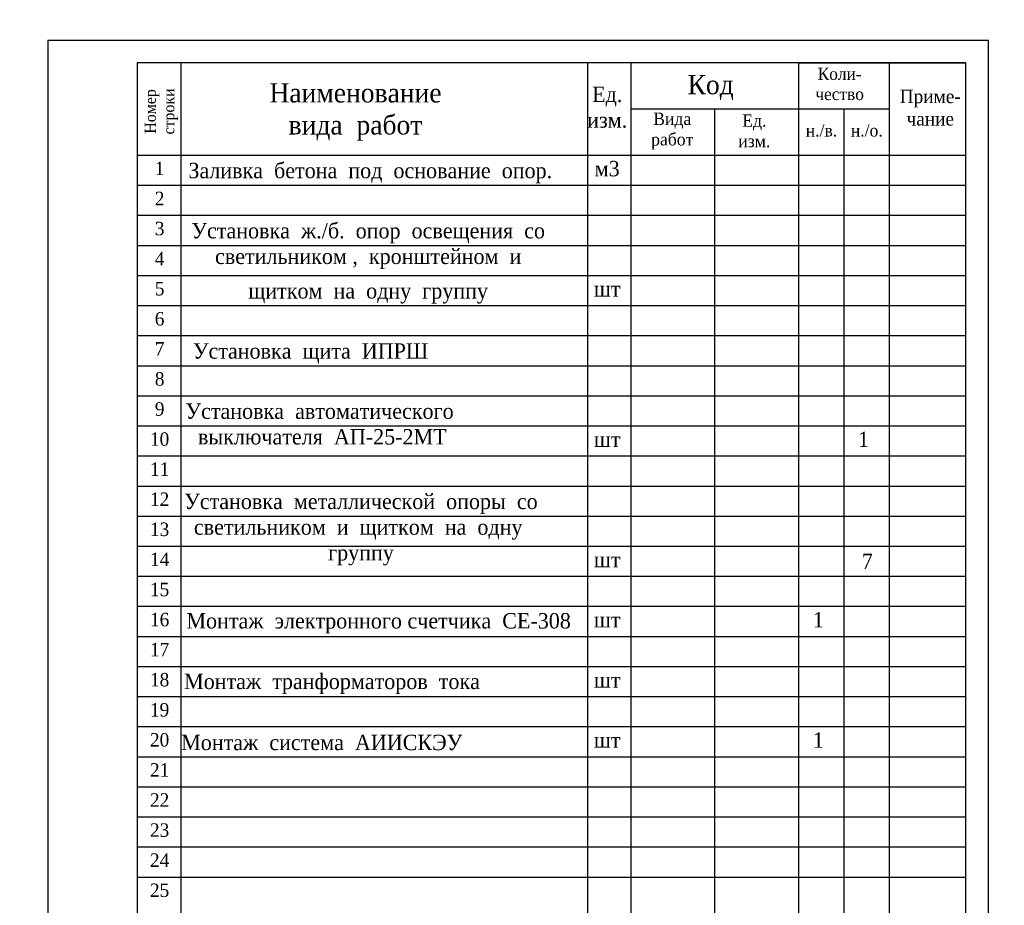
# Model space of a CAD drawing. Header units: millimetres. Extents: x -257011 to 237647566, y 2784933 to 6706507.
# Tile 437 of 451: x 12617689 to 12727595, y 2837805 to 2936631. Entities that reach past the tile are written whole.
import ezdxf
from ezdxf import colors
from ezdxf.entities.mleader import LeaderData, LeaderLine
from ezdxf.lldxf.tags import DXFTag
from ezdxf.math import Vec2, Vec3

# ---------------------------------------------------------------- set-up
doc = ezdxf.new("R2010")
doc.units = ezdxf.units.MM
doc.header["$LTSCALE"] = 1000
doc.layers.add('RAMA', color=47, linetype='Continuous')
doc.layers.add('text', color=1, linetype='Continuous', lineweight=13)
doc.styles.add('2MM', font='spds.shx', dxfattribs={"width": 0.95})
doc.styles.add('iso', font='isocpeur.TTF')
doc.styles.get("Standard").update_dxf_attribs({"font": 'ARIALN.TTF'})
doc.styles.add('X_ISO', font='isocpeui.ttf')
doc.styles.add('ГОСТ 300', font='isocpeui.ttf', dxfattribs={"height": 300})
tags = doc.linetypes.add('HOT_WATER_SUPPLY', pattern='A,12.7,-5.08,["HW",Standard,S=2.54,R=0,X=-2.54,Y=-1.27],-5.08', length=22.86).pattern_tags.tags
tags[6] = DXFTag(74, 10)

# ---------------------------------------------------------------- blocks, each defined once
blk = doc.blocks.new('папап')
at = {"lineweight": 5, "insert": (-2490.5, 4707.2), "char_height": 300, "width": 4479.864, "attachment_point": 1, "style": 'ГОСТ 300'}
blk.add_mtext('\\pi945.8168;{\\fISOCPEUR|b1|i1|c204|p34;\\L\\C0;Разрез А - А}', dxfattribs=at)

msp = doc.modelspace()

# ---------------------------------------------------------------- linework, layer by layer
at = {"lineweight": 25}
for p, q in [((12635671.94, 2931816.9, -4), (12635671.94, 2820816.9, -4)), ((12681051.67, 2931816.9, -4), (12681051.67, 2820816.9, -4)), ((12685902.835, 2931816.9, -4), (12685902.835, 2820816.9, -4)), ((12704610.698, 2931816.9, -4), (12704610.698, 2820816.9, -4)), ((12704610.698, 2931816.9, -4), (12723318.561, 2931816.9, -4)), ((12714727.001, 2931816.9, -4), (12714727.001, 2820816.9, -4)), ((12685902.835, 2926666.212, -4), (12714727.001, 2926666.212, -4)), ((12695256.766, 2926666.212, -4), (12695256.766, 2820816.9, -4)), ((12704610.698, 2926666.212, -4), (12714727.001, 2926666.212, -4)), ((12709668.85, 2926666.212, -4), (12709668.85, 2820816.9, -4)), ((12630818.561, 2921515.524, -4), (12723318.561, 2921515.524, -4)), ((12630818.561, 2921515.524, -4), (12630818.561, 2918159.024, -4)), ((12630818.561, 2918159.024, -4), (12723318.561, 2918159.024, -4)), ((12630818.561, 2914802.524, -4), (12723318.561, 2914802.524, -4)), ((12630818.561, 2911446.024, -4), (12723318.561, 2911446.024, -4)), ((12630818.561, 2908089.524, -4), (12723318.561, 2908089.524, -4)), ((12630818.561, 2904733.024, -4), (12723318.561, 2904733.024, -4)), ((12630818.561, 2901376.524, -4), (12723318.561, 2901376.524, -4)), ((12630818.561, 2898020.024, -4), (12723318.561, 2898020.024, -4)), ((12630818.561, 2894663.524, -4), (12723318.561, 2894663.524, -4)), ((12630818.561, 2891307.024, -4), (12723318.561, 2891307.024, -4)), ((12630818.561, 2887950.524, -4), (12723318.561, 2887950.524, -4)), ((12630818.561, 2884594.024, -4), (12723318.561, 2884594.024, -4)), ((12630818.561, 2881237.524, -4), (12723318.561, 2881237.524, -4)), ((12630818.561, 2877881.024, -4), (12723318.561, 2877881.024, -4)), ((12630818.561, 2874524.524, -4), (12723318.561, 2874524.524, -4)), ((12630818.561, 2871168.024, -4), (12723318.561, 2871168.024, -4)), ((12630818.561, 2867811.524, -4), (12723318.561, 2867811.524, -4)), ((12630818.561, 2864455.024, -4), (12723318.561, 2864455.024, -4)), ((12630818.561, 2861098.524, -4), (12723318.561, 2861098.524, -4)), ((12630818.561, 2857742.024, -4), (12723318.561, 2857742.024, -4)), ((12630818.561, 2854385.524, -4), (12723318.561, 2854385.524, -4)), ((12630818.561, 2851029.024, -4), (12723318.561, 2851029.024, -4)), ((12630818.561, 2851029.024, -4), (12723318.561, 2851029.024, -4)), ((12630818.561, 2847672.524, -4), (12723318.561, 2847672.524, -4)), ((12630818.561, 2844316.024, -4), (12723318.561, 2844316.024, -4)), ((12630818.561, 2840959.524, -4), (12723318.561, 2840959.524, -4))]:
    msp.add_line(p, q, dxfattribs=at)
at = {"linetype": 'Continuous', "lineweight": 25, "ltscale": 100, "elevation": -4}
msp.add_lwpolyline([(12620818.561, 2785816.9), (12725818.561, 2785816.9), (12725818.561, 2934316.9), (12620818.561, 2934316.9), (12620818.561, 2785816.9)], dxfattribs=at)
at = {"linetype": 'Continuous', "lineweight": 30, "ltscale": 100, "elevation": -4}
msp.add_lwpolyline([(12630818.561, 2788316.9), (12723318.561, 2788316.9), (12723318.561, 2931816.9), (12630818.561, 2931816.9), (12630818.561, 2788316.9)], dxfattribs=at)

# ---------------------------------------------------------------- block references
at = {"xscale": 4.99999998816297, "yscale": 4.99999998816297, "zscale": 4.99999998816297}
msp.add_blockref('папап', (11773918.721, 2855539.823, -4), dxfattribs=at)

# ---------------------------------------------------------------- texts
at = {"color": 7, "ltscale": 30, "insert": (10049091.702, 2929588.156, -75415.319), "char_height": 1784.436705, "width": 106220.7207, "attachment_point": 1, "style": 'X_ISO'}
msp.add_mtext('                               ПОЯСНИТЕЛЬНАЯ ЗАПИСКА\\P\\pi4401.50942;    Проект энергоснабжения {\\C256; Samarqand viloyati Toyloq tumani "Хоnсhоrbоg\'" МFY dagi 11-son maktabni rekonstruksiya qilish. (360 o\'quvchi o\'rinli qo\'shimcha bino qurish).\\P\\pi0;}выполнен на основании ТУ САМ ПТЭС за №18238252188 от  01.07.2026 г.       \\P    Установленная мощность Ру=93,4 кВт.\\P    Расчетная мощность Рр=84 кВт.    \\P    По надежности энергоснабжение объект относятся к потребителям II категории.\\P    {\\C256;Точкой подключения основного источника электроснабжения принять ближайшую существующую в./в опору ВЛ-10 кВ фид. "\\C0;233\\C256;", на которой необходимо установить ПМ-10, ВЛ-10 кВ выполнено кабелем АПвПу-3(1х70) мм2 длиной 60 м в траншее в земле до проектного ТП.}\\P    Предусмотрена установка ТП-ГКТП с ТМ-100кВА.\\P    От ТП предусмотрена прокладка кабеля {\\C0;АВВГ} разного сечения в траншее в земле  до щитов объекта.  \\P    {\\C256;\\c0;Для резервного энергоснабжения теплонососа предусмотрена установка ДЭС мощностью 10 кВт. \\P\\C256;   } Наружное освещение территории объекта выполнено LED светильниками на установленными на металлических опорах. Управление наружным освещением предусмотрено комплектно.\\P    Кабели прокладываются в траншее на глубину 0,7 м от планировочной отметки земли в слое песка по 10см в каждую сторону. Все пересечения и сближении кабельных линий с подземными инженерными коммуникациями выполнить согласно норм и в местах пересечения кабель проложить в а/цементных трубах Д=100мм.                                         \\P    Учет электроэнергии предусмотрен электронным активно-реактивным счетчикам ЕХ-518 прямого включения с системой АИИСКУЭ на н./в. щите  проектного ТП, установленного в отдельном запирающемся  шкафу. \\P     Проектом предусмотрен контур заземления проектной  трансформаторной подстанции, всех щитов, ГРЩ и ДЭС. Сопротивление  растеканию тока не должно превышать 4 ома для ТП, всех  щитов, ГРЩ,  ДЭС.\\P  При производстве электромонтажных работ выполнять требования ПУЭ и ПТБ.', dxfattribs=at)
at = {"color": 7, "lineweight": 30, "char_height": 939.4258, "attachment_point": 1}
for s, insert, width in [('\\pi2351.83787;{\\fTimes New Roman|b0|i0|c204|p18;\\C256;Qurilish         \\P\\pi2708.16847;  hajmi\\P\\pi3422.97631;   m³}', (10454675.044, 2905395.586), 8914.89017), ('\\pi2351.83787;{\\fTimes New Roman|b0|i0|c204|p18;\\C256;Qurilish         \\P\\pi2708.16847;  hajmi\\P\\pi3422.97631;   m³}', (10769144.741, 2905395.586), 8914.89017), ('\\pi548.6967;{\\fTimes New Roman|b0|i0|c204|p18;\\C256;Umumiy\\P\\pi602.54266;maydoni \\P\\pi2155.2706;m2}', (10763726.204, 2903419.396), 6013.9701)]:
    msp.add_mtext(s, dxfattribs=dict(at, insert=insert, width=width))
at = {"layer": 'RAMA', "attachment_point": 2, "style": '2MM'}
for s, insert, char_height, width in [('{\\fTimes New Roman|b0|i0|c204|p18;\\C0;Коли-\\Pчество}', (12709213.532, 2931265.187, -4), 1350, 45260.28492), ('{\\fTimes New Roman|b0|i0|c204|p18;\\H0.88x;\\C0;Код}', (12694815.701, 2930456.376, -4), 2437.49999, 50289.20547), ('{\\fTimes New Roman|b0|i0|c204|p18;\\H0.88x;\\C0;Наименование  \\Pвида  работ}', (12655172.443, 2929538.65, -4), 2437.49999, 50289.20547), ('{\\fTimes New Roman|b0|i0|c204|p18;\\H0.88x;\\C0;Ед.  \\Pизм.}', (12683269.645, 2929159.405, -4), 1950, 40231.36438), ('{\\fTimes New Roman|b0|i0|c204|p18;\\C0;Приме-\\Pчание}', (12719329.835, 2928824.469, -4), 1500, 50289.20547), ('{\\fTimes New Roman|b0|i0|c204|p18;\\H0.88x;\\C0;Вида \\Pработ}', (12690529.097, 2926258.236, -4), 1560, 32185.0915), ('{\\fTimes New Roman|b0|i0|c204|p18;\\H0.88x;\\C0;Ед.  \\Pизм.}', (12699692.015, 2926061.777, -4), 1560, 32185.0915), ('{\\fTimes New Roman|b0|i0|c204|p18;\\H0.88x;\\C0;н./в.}', (12707188.473, 2924964.92, -4), 1560, 32185.0915), ('{\\fTimes New Roman|b0|i0|c204|p18;\\H0.88x;\\C0;н./о.}', (12712246.625, 2924964.92, -4), 1560, 32185.0915), ('{\\fTimes New Roman|b0|i0|c204|p18;\\H0.88x;\\C0;1}', (12633308.234, 2920791.562, -4), 1706.25, 35202.44383), ('{\\fTimes New Roman|b0|i0|c204|p18;\\H0.88x;\\C0;Заливка  бетона  под  основание  опор.}', (12656824.848, 2920658.58, -4), 1950, 40231.36438), ('{\\fTimes New Roman|b0|i0|c204|p18;\\H0.88x;\\C0;м3}', (12683269.645, 2920872.541, -4), 1950, 40231.36438), ('{\\fTimes New Roman|b0|i0|c204|p18;\\H0.88x;\\C0;2}', (12633308.234, 2917435.062, -4), 1706.25, 35202.44383), ('{\\fTimes New Roman|b0|i0|c204|p18;\\H0.88x;\\C0;3}', (12633308.234, 2914078.562, -4), 1706.25, 35202.44383), ('{\\fTimes New Roman|b0|i0|c204|p18;\\H0.88x;\\C0;Установка  ж./б.  опор  освещения  со  светильником ,  кронштейном  и }', (12656590.479, 2913945.58, -4), 1949.999995, 40231.36438), ('{\\fTimes New Roman|b0|i0|c204|p18;\\H0.88x;\\C0;4}', (12633308.234, 2910722.062, -4), 1706.25, 35202.44383), ('{\\fTimes New Roman|b0|i0|c204|p18;\\H0.88x;\\C0;5}', (12633308.234, 2907365.562, -4), 1706.25, 35202.44383), ('{\\fTimes New Roman|b0|i0|c204|p18;\\H0.88x;\\C0;щитком  на  одну  группу   }', (12656590.479, 2907232.58, -4), 1950, 40231.36438), ('{\\fTimes New Roman|b0|i0|c204|p18;\\H0.88x;\\C0;шт}', (12683269.645, 2907446.541, -4), 1950, 40231.36438), ('{\\fTimes New Roman|b0|i0|c204|p18;\\H0.88x;\\C0;6}', (12633308.234, 2904009.062, -4), 1706.25, 35202.44383), ('{\\fTimes New Roman|b0|i0|c204|p18;\\H0.88x;\\C0;7}', (12633308.234, 2900652.562, -4), 1706.25, 35202.44383), ('{\\fTimes New Roman|b0|i0|c204|p18;\\H0.88x;\\C0;Установка  щита  ИПРШ}', (12650154.372, 2900519.58, -4), 1950, 40231.36438), ('{\\fTimes New Roman|b0|i0|c204|p18;\\H0.88x;\\C0;8}', (12633308.234, 2897296.062, -4), 1706.25, 35202.44383), ('{\\fTimes New Roman|b0|i0|c204|p18;\\H0.88x;\\C0;9}', (12633308.234, 2893939.562, -4), 1706.25, 35202.44383), ('{\\fTimes New Roman|b0|i0|c204|p18;\\H0.88x;\\C0;Установка  автоматического  выключателя  АП-25-2МТ}', (12651467.835, 2893806.58, -4), 1950, 40231.36438), ('{\\fTimes New Roman|b0|i0|c204|p18;\\H0.88x;\\C0;10}', (12633308.234, 2890583.062, -4), 1706.25, 35202.44383), ('{\\fTimes New Roman|b0|i0|c204|p18;\\H0.88x;\\C0;1}', (12711886.825, 2890664.041, -4), 1950, 40231.36438), ('{\\fTimes New Roman|b0|i0|c204|p18;\\H0.88x;\\C0;шт}', (12683269.645, 2890664.041, -4), 1950, 40231.36438), ('{\\fTimes New Roman|b0|i0|c204|p18;\\H0.88x;\\C0;11}', (12633308.234, 2887226.562, -4), 1706.25, 35202.44383), ('{\\fTimes New Roman|b0|i0|c204|p18;\\H0.88x;\\C0;12}', (12633308.234, 2883870.062, -4), 1706.25, 35202.44383), ('{\\fTimes New Roman|b0|i0|c204|p18;\\H0.88x;\\C0;Установка  металлической  опоры  со  светильником  и  щитком  на  одну  группу}', (12655783.38, 2883737.08, -4), 1949.999995, 40231.36438), ('{\\fTimes New Roman|b0|i0|c204|p18;\\H0.88x;\\C0;13}', (12633308.234, 2880513.562, -4), 1706.25, 35202.44383), ('{\\fTimes New Roman|b0|i0|c204|p18;\\H0.88x;\\C0;14}', (12633308.234, 2877157.062, -4), 1706.25, 35202.44383), ('{\\fTimes New Roman|b0|i0|c204|p18;\\H0.88x;\\C0;шт}', (12683269.645, 2877238.042, -4), 1950, 40231.36438), ('{\\fTimes New Roman|b0|i0|c0|p18;\\H0.88x;\\C0;7}', (12712298.842, 2877040.373, -4), 1950, 40231.36438), ('{\\fTimes New Roman|b0|i0|c204|p18;\\H0.88x;\\C0;15}', (12633308.234, 2873800.562, -4), 1706.25, 35202.44383), ('{\\fTimes New Roman|b0|i0|c204|p18;\\H0.88x;\\C0;16}', (12633308.234, 2870444.062, -4), 1706.25, 35202.44383), ('{\\fTimes New Roman|b0|i0|c204|p18;\\H0.88x;\\C0;Монтаж  электронного счетчика  СЕ-308}', (12657754.372, 2870411.08, -4), 1950, 50123.71244), ('{\\fTimes New Roman|b0|i0|c204|p18;\\H0.88x;\\C0;шт}', (12683269.645, 2870525.042, -4), 1950, 40231.36438), ('{\\fTimes New Roman|b0|i0|c204|p18;\\H0.88x;\\C0;1}', (12706828.673, 2870525.042, -4), 1950, 40231.36438), ('{\\fTimes New Roman|b0|i0|c204|p18;\\H0.88x;\\C0;17}', (12633308.234, 2867087.562, -4), 1706.25, 35202.44383), ('{\\fTimes New Roman|b0|i0|c204|p18;\\H0.88x;\\C0;18}', (12633308.234, 2863731.062, -4), 1706.25, 35202.44383), ('{\\fTimes New Roman|b0|i0|c204|p18;\\H0.88x;\\C0;Монтаж  транформаторов  тока}', (12652554.372, 2863648.08, -4), 1950, 50123.71244), ('{\\fTimes New Roman|b0|i0|c204|p18;\\H0.88x;\\C0;шт}', (12683269.645, 2863812.042, -4), 1950, 40231.36438), ('{\\fTimes New Roman|b0|i0|c204|p18;\\H0.88x;\\C0;19}', (12633308.234, 2860374.562, -4), 1706.25, 35202.44383), ('{\\fTimes New Roman|b0|i0|c204|p18;\\H0.88x;\\C0;20}', (12633308.234, 2857018.062, -4), 1706.25, 35202.44383), ('{\\fTimes New Roman|b0|i0|c204|p18;\\H0.88x;\\C0;Монтаж  система  АИИСКЭУ}', (12651404.372, 2856835.08, -4), 1950, 50123.71244), ('{\\fTimes New Roman|b0|i0|c204|p18;\\H0.88x;\\C0;шт}', (12683269.645, 2857099.042, -4), 1950, 40231.36438), ('{\\fTimes New Roman|b0|i0|c204|p18;\\H0.88x;\\C0;1}', (12706828.673, 2857099.042, -4), 1950, 40231.36438), ('{\\fTimes New Roman|b0|i0|c204|p18;\\H0.88x;\\C0;21}', (12633308.234, 2853661.562, -4), 1706.25, 35202.44383), ('{\\fTimes New Roman|b0|i0|c204|p18;\\H0.88x;\\C0;22}', (12633308.234, 2850305.062, -4), 1706.25, 35202.44383), ('{\\fTimes New Roman|b0|i0|c204|p18;\\H0.88x;\\C0;23}', (12633308.234, 2846948.562, -4), 1706.25, 35202.44383), ('{\\fTimes New Roman|b0|i0|c204|p18;\\H0.88x;\\C0;24}', (12633308.234, 2843592.062, -4), 1706.25, 35202.44383), ('{\\fTimes New Roman|b0|i0|c204|p18;\\H0.88x;\\C0;25}', (12633308.234, 2840235.562, -4), 1706.25, 35202.44383)]:
    msp.add_mtext(s, dxfattribs=dict(at, insert=insert, char_height=char_height, width=width))
at = {"layer": 'RAMA', "insert": (12631651.16, 2926395.147, -4), "char_height": 1404, "width": 28966.58235, "attachment_point": 2, "rotation": 90, "style": '2MM'}
msp.add_mtext('{\\fTimes New Roman|b0|i0|c204|p18;\\H0.88x;\\C0;Номер\\Pстроки}', dxfattribs=at)
at = {"layer": 'text', "color": 7, "linetype": 'HOT_WATER_SUPPLY', "lineweight": 40, "ltscale": 500, "insert": (9988811.88, 2926147.228), "char_height": 1500, "width": 43130.04732, "attachment_point": 1, "style": 'iso'}
msp.add_mtext('\\pi10546;Ведомость рабочих черчежей', dxfattribs=at)

# ---------------------------------------------------------------- next in the draw order: leaders
at = {"ltscale": 250}
ml = msp.add_multileader_mtext('Standard', dxfattribs=at)
ml.set_content('АВВГ-(4x35) мм2 L=96 на Теплоносос\\Pв ПВХ тр.в траншее в земле. от {\\C0;ТП}', color=256, style='X_ISO')
ml.set_leader_properties()
ml.build(insert=Vec2(0, 0))
ml.multileader.update_dxf_attribs({"text_left_attachment_type": 6, "text_right_attachment_type": 6, "dogleg_length": 0.002, "arrow_head_size": 470.717, "scale": 500})
ctx = ml.context
ctx.base_point, ctx.scale, ctx.char_height, ctx.arrow_head_size, ctx.landing_gap_size, ctx.plane_origin, ctx.plane_x_axis, ctx.plane_y_axis = Vec3(10608578.136, 2963984.565), 500, 784.52892, 470.717, 0, Vec3(10593163.695, 2941475.424), Vec3(0.9999426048, 0.0107138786), Vec3(-0.0107138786, 0.9999426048)
ctx.left_attachment, ctx.right_attachment, ctx.text_align_type = 6, 6, 1
notes = []
notes.append((ctx, [(1, (1, 1, 0), (10608577.509, 2963984.558), (0.9999426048, 0.0107138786), 0.628, [(1, [(10603694.136, 2953153.697)], 0, [])])]))
ctx.mtext.insert, ctx.mtext.text_direction, ctx.mtext.rotation, ctx.mtext.width, ctx.mtext.alignment, ctx.mtext.flow_direction = Vec3(10618177.731, 2965107.365), Vec3(0.9999426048, 0.0107138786), 0.0107140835, 19312.2629, 2, 5
ctx.mtext.has_bg_fill, ctx.mtext.bg_color, ctx.mtext.bg_scale_factor, ctx.mtext.bg_transparency, ctx.mtext.use_window_bg_color = 1, -1023410172, 1.1, 0, 0
for ctx, leaders in notes:
    for number, flags, end, landing, length, lines in leaders:
        leader = LeaderData()
        leader.index, (leader.has_last_leader_line, leader.has_dogleg_vector, leader.attachment_direction) = number, flags
        leader.last_leader_point, leader.dogleg_vector, leader.dogleg_length = Vec3(end), Vec3(landing), length
        for number, points, colour, breaks in lines:
            line = LeaderLine()
            line.index, line.vertices, line.color, line.breaks = number, Vec3.list(points), colors.encode_raw_color(colour), breaks
            leader.lines.append(line)
        ctx.leaders.append(leader)

doc.saveas('drawing.dxf')
